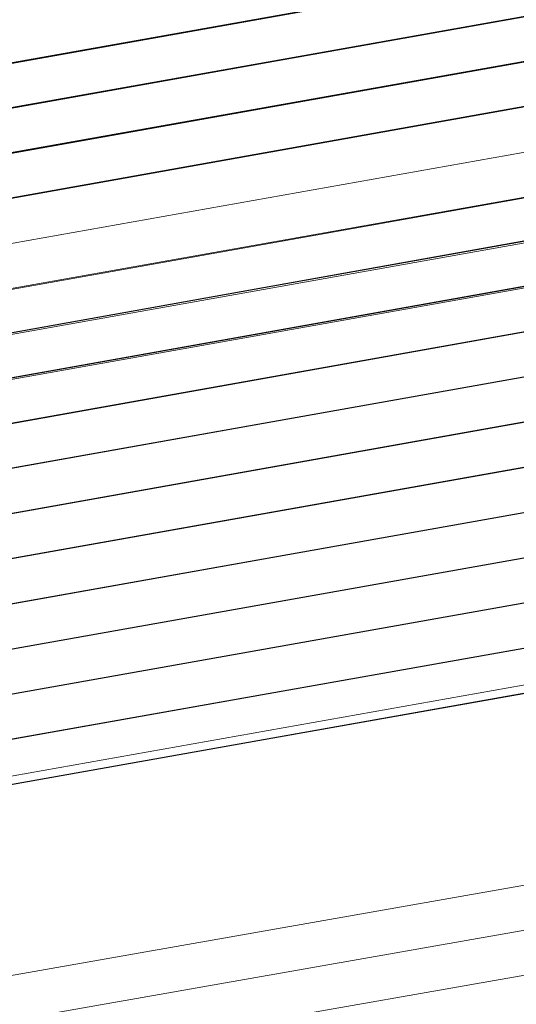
# Model space of a CAD drawing. Header units: metres. Extents: x -502 to 161, y -108 to 174.
# Tile 496 of 656: x -68.145 to -67.589, y -17.576 to -16.474. Entities that reach past the tile are written whole.
import ezdxf

# ---------------------------------------------------------------- set-up
doc = ezdxf.new("R2010")
doc.units = ezdxf.units.M
doc.header["$LTSCALE"] = 0.1
for name, color, linetype in [('BRI31-005.05-5p02-Koordinierung Lageplan 4. BA ZOB West 2022-06-15', 7, 'Continuous'), ('BRI31-005.06-5f07-Koordinierung Lageplan 4. BA ZOB Fernbusbahnh', 7, 'Continuous'), ('BRI32-005.02-5f05-Koordinierung Schemaplan 4 BA ZOB Teilbereich', 7, 'Continuous'), ('BRI32-005.03-5f06-Koordinierung Schemaplan 4 BA ZOB Teilbereich 2 Ost - Bahnhofsallee 2023-01-21', 7, 'Continuous')]:
    doc.layers.add(name, color=color, linetype=linetype)

msp = doc.modelspace()

# ---------------------------------------------------------------- linework, layer by layer
at = {"layer": 'BRI31-005.05-5p02-Koordinierung Lageplan 4. BA ZOB West 2022-06-15', "color": 190, "linetype": 'Continuous', "lineweight": 35, "true_color": 0x7f00ff, "transparency": 33554687, "flags": 128}
msp.add_lwpolyline([(-55.6927, -13.4124), (-59.4247, -14.0424), (-59.9157, -14.1304), (-61.3997, -14.3954), (-62.2547, -14.5474), (-62.6477, -14.6444), (-62.8637, -14.7754), (-63.5677, -15.2744), (-64.3977, -15.8474), (-64.8567, -15.9354), (-69.6957, -16.7974), (-75.4547, -17.7374), (-81.7247, -18.7024), (-88.8997, -20.0524), (-93.6747, -20.7824), (-98.9547, -21.6824)], dxfattribs=at)
at = {"layer": 'BRI31-005.05-5p02-Koordinierung Lageplan 4. BA ZOB West 2022-06-15', "color": 250, "linetype": 'Continuous', "lineweight": 25, "true_color": 0x333333, "transparency": 33554687, "flags": 128}
for points in [[(-55.6847, -13.4614), (-59.4167, -14.0914), (-59.9067, -14.1794), (-61.3907, -14.4444), (-62.2447, -14.5964), (-62.6287, -14.6914), (-62.8367, -14.8174), (-63.5387, -15.3154), (-64.3777, -15.8944), (-64.8477, -15.9844), (-69.6877, -16.8464), (-75.4457, -17.7864), (-81.7157, -18.7514), (-88.8917, -20.1014), (-93.6667, -20.8314), (-98.9447, -21.7314)], [(-55.6767, -13.5104), (-59.4087, -14.1404), (-59.8977, -14.2284), (-61.3817, -14.4934), (-62.2347, -14.6454), (-62.6097, -14.7384), (-62.8097, -14.8594), (-63.5097, -15.3564), (-64.3577, -15.9414), (-64.8387, -16.0334), (-69.6797, -16.8954), (-75.4367, -17.8354), (-81.7067, -18.8004), (-88.8837, -20.1504), (-93.6587, -20.8804), (-98.9347, -21.7804)], [(-179.1357, -29.7394), (-178.2047, -29.9074), (-176.5237, -30.3244), (-174.8367, -30.8434), (-162.8247, -32.5154), (-157.1227, -33.4214), (-150.6707, -32.1644), (-150.3757, -32.1054), (-126.7397, -27.5954), (-121.8107, -26.6854), (-104.5117, -23.3154), (-93.6067, -21.1744), (-88.8337, -20.4444), (-81.6527, -19.0944), (-75.3827, -18.1294), (-69.6317, -17.1894), (-64.2647, -16.2324), (-63.2977, -15.6984), (-62.6077, -15.0894), (-62.1947, -14.8414), (-59.6597, -14.3864), (-59.3767, -14.3364), (-55.6447, -13.7064)], [(-55.6367, -13.7554), (-59.3687, -14.3854), (-59.6507, -14.4354), (-62.1767, -14.8894), (-62.5777, -15.1304), (-63.2687, -15.7394), (-64.2477, -16.2804), (-69.6237, -17.2384), (-75.3737, -18.1784), (-81.6437, -19.1434), (-88.8257, -20.4934), (-93.5977, -21.2234), (-104.5017, -23.3644), (-121.8007, -26.7344), (-126.7307, -27.6444), (-150.3667, -32.1544), (-150.6607, -32.2134), (-157.1217, -33.4724), (-162.8317, -32.5644), (-174.8437, -30.8934), (-176.5357, -30.3734), (-178.2147, -29.9564), (-179.1357, -29.7904)], [(-55.6287, -13.8044), (-59.3607, -14.4344), (-59.6427, -14.4844), (-62.1587, -14.9374), (-62.5477, -15.1714), (-63.2397, -15.7804), (-64.2307, -16.3284), (-69.6157, -17.2874), (-75.3647, -18.2274), (-81.6347, -19.1924), (-88.8177, -20.5424), (-93.5887, -21.2724), (-104.4917, -23.4134), (-121.7907, -26.7834), (-126.7217, -27.6934), (-150.3577, -32.2034), (-150.6507, -32.2624), (-157.1207, -33.5234), (-162.8387, -32.6134), (-174.8507, -30.9434), (-176.5477, -30.4224), (-178.2247, -30.0054), (-179.1357, -29.8414)], [(-55.6207, -13.8534), (-59.3527, -14.4834), (-59.6277, -14.5324), (-62.1407, -14.9854), (-62.5177, -15.2124), (-63.2107, -15.8214), (-64.2137, -16.3764), (-69.6077, -17.3364), (-75.3557, -18.2764), (-81.6257, -19.2414), (-88.8097, -20.5914), (-93.5797, -21.3214), (-104.4817, -23.4624), (-121.7807, -26.8324), (-126.7127, -27.7424), (-150.3487, -32.2524), (-150.6407, -32.3114), (-157.1197, -33.5744), (-162.8457, -32.6624), (-174.8577, -30.9934), (-176.5597, -30.4714), (-178.2347, -30.0544), (-179.1357, -29.8924)], [(-55.6127, -13.9024), (-59.3447, -14.5324), (-59.6247, -14.5824), (-62.1227, -15.0334), (-62.4877, -15.2534), (-63.1817, -15.8624), (-64.1967, -16.4244), (-69.5997, -17.3854), (-75.3467, -18.3254), (-81.6167, -19.2904), (-88.8017, -20.6404), (-93.5707, -21.3704), (-104.4717, -23.5114), (-121.7707, -26.8814), (-126.7037, -27.7914), (-150.3397, -32.3014), (-150.6307, -32.3604), (-157.1187, -33.6254), (-162.8527, -32.7114), (-174.8647, -31.0434), (-176.5717, -30.5204), (-178.2447, -30.1034), (-179.1357, -29.9434)], [(-55.6047, -13.9514), (-59.3367, -14.5814), (-62.1047, -15.0814), (-62.4577, -15.2944), (-63.1527, -15.9034), (-64.1797, -16.4724), (-69.5917, -17.4344), (-75.3377, -18.3744), (-81.6077, -19.3394), (-88.7937, -20.6894), (-93.5617, -21.4194), (-104.4617, -23.5604), (-121.7607, -26.9304), (-126.6947, -27.8404), (-150.3307, -32.3504), (-150.6207, -32.4094), (-157.1177, -33.6764), (-162.8597, -32.7604), (-174.8717, -31.0934), (-176.5837, -30.5694), (-178.2547, -30.1524), (-179.1357, -29.9944)], [(-56.5667, -14.3244), (-56.9487, -14.6244), (-57.8377, -15.3484), (-58.3257, -15.4954), (-59.9937, -15.7044), (-61.6697, -15.9144), (-63.7887, -16.4534), (-69.5837, -17.4834), (-75.3287, -18.4234), (-81.5687, -19.5644), (-84.6457, -20.1594), (-93.6297, -21.6994), (-104.3877, -23.8594), (-121.7187, -27.1554), (-122.6217, -27.3224), (-126.1537, -27.9814), (-137.6357, -30.1594), (-150.2927, -32.5534), (-151.8867, -32.8594), (-157.0417, -33.8394), (-163.2567, -32.9244), (-174.3647, -31.3244), (-178.3997, -30.6854)], [(-56.5467, -14.3734), (-56.9177, -14.6634), (-57.8137, -15.3934), (-58.3107, -15.5434), (-58.9957, -15.6304), (-59.9877, -15.7544), (-61.6607, -15.9634), (-63.7777, -16.5024), (-69.5757, -17.5324), (-75.3197, -18.4724), (-81.5597, -19.6134), (-84.6367, -20.2084), (-93.6207, -21.7484), (-104.3777, -23.9084), (-121.7097, -27.2044), (-122.6127, -27.3714), (-126.1447, -28.0304), (-137.6267, -30.2084), (-150.2837, -32.6024), (-151.8777, -32.9084), (-157.0407, -33.8904), (-163.2637, -32.9734), (-174.3717, -31.3734), (-178.4067, -30.7344)], [(-56.5277, -14.4214), (-56.8867, -14.7024), (-57.7897, -15.4384), (-58.2967, -15.5914), (-58.9897, -15.6804), (-59.9817, -15.8044), (-61.6517, -16.0124), (-63.7667, -16.5514), (-69.5677, -17.5814), (-75.3107, -18.5214), (-81.5507, -19.6624), (-84.6277, -20.2574), (-93.6117, -21.7974), (-104.3677, -23.9574), (-121.7007, -27.2534), (-122.6037, -27.4204), (-126.1357, -28.0794), (-137.6177, -30.2574), (-150.2747, -32.6514), (-151.8687, -32.9574), (-154.1107, -33.3844)], [(-62.5057, -14.9114), (-62.7017, -15.0274), (-63.4007, -15.5204), (-64.2987, -16.1364), (-69.6477, -17.0914), (-75.4007, -18.0314), (-81.6707, -18.9964), (-88.8497, -20.3464), (-93.6247, -21.0764), (-104.5317, -23.2174), (-121.8307, -26.5874), (-126.7577, -27.4974), (-150.3937, -32.0074), (-150.6907, -32.0664), (-157.1247, -33.3194), (-162.8107, -32.4174), (-174.8227, -30.7434), (-176.4997, -30.2264), (-178.1847, -29.8094), (-179.1357, -29.6374)], [(-62.4797, -14.9544), (-62.6747, -15.0694), (-63.3727, -15.5614), (-64.2817, -16.1844), (-69.6397, -17.1404), (-75.3917, -18.0804), (-81.6617, -19.0454), (-88.8417, -20.3954), (-93.6157, -21.1254), (-104.5217, -23.2664), (-121.8207, -26.6364), (-126.7487, -27.5464), (-150.3847, -32.0564), (-150.6807, -32.1154), (-157.1237, -33.3704), (-162.8177, -32.4664), (-174.8297, -30.7934), (-176.5117, -30.2754), (-178.1947, -29.8584), (-179.1357, -29.6884)]]:
    msp.add_lwpolyline(points, dxfattribs=at)
at = {"layer": 'BRI31-005.05-5p02-Koordinierung Lageplan 4. BA ZOB West 2022-06-15', "color": 116, "linetype": 'Continuous', "lineweight": 13, "true_color": 0x007f3f, "transparency": 33554687, "flags": 128}
for points in [[(-98.8977, -21.7234), (-93.6667, -20.8304), (-88.8927, -20.1004), (-81.7147, -18.7504), (-75.4437, -17.7854), (-69.6887, -16.8454), (-64.8477, -15.9844), (-64.3767, -15.8944), (-63.5377, -15.3154), (-62.8377, -14.8174), (-62.6297, -14.6924), (-62.2457, -14.5964), (-61.3907, -14.4444), (-59.9067, -14.1794), (-59.4177, -14.0904), (-55.6847, -13.4604)], [(-98.9347, -21.7804), (-93.6587, -20.8794), (-88.8847, -20.1494), (-81.7057, -18.7994), (-75.4347, -17.8344), (-69.6807, -16.8944), (-64.8387, -16.0334), (-64.3567, -15.9414), (-63.5087, -15.3564), (-62.8107, -14.8594), (-62.6107, -14.7394), (-62.2357, -14.6454), (-61.3817, -14.4934), (-59.8977, -14.2284), (-59.4097, -14.1394), (-55.6767, -13.5094)], [(-55.6527, -13.6584), (-59.3837, -14.2884), (-59.8707, -14.3754), (-61.3547, -14.6404), (-62.2037, -14.7924), (-62.5517, -14.8784), (-62.7277, -14.9854), (-63.4237, -15.4794), (-64.2987, -16.0824), (-64.8117, -16.1804), (-69.6547, -17.0434), (-75.4117, -17.9834), (-81.6807, -18.9484), (-88.8587, -20.2984), (-93.6347, -21.0284), (-98.8577, -21.9194)], [(-55.6447, -13.7074), (-59.3757, -14.3374), (-59.8617, -14.4244), (-61.3457, -14.6894), (-62.1937, -14.8414), (-62.5327, -14.9254), (-62.7007, -15.0274), (-63.3947, -15.5204), (-64.2787, -16.1294), (-64.8027, -16.2294), (-69.6467, -17.0924), (-75.4027, -18.0324), (-81.6717, -18.9974), (-88.8507, -20.3474), (-93.6267, -21.0774), (-98.8947, -21.9764)]]:
    msp.add_lwpolyline(points, dxfattribs=at)
at = {"layer": 'BRI31-005.05-5p02-Koordinierung Lageplan 4. BA ZOB West 2022-06-15', "color": 251, "linetype": 'Continuous', "lineweight": 13, "true_color": 0x5b5b5b, "transparency": 33554687, "flags": 128}
for points in [[(-55.6687, -13.5594), (-59.4007, -14.1894), (-59.8887, -14.2774), (-61.3727, -14.5424), (-62.2247, -14.6944), (-62.5907, -14.7854), (-62.7827, -14.9014), (-63.4807, -15.3974), (-64.3377, -15.9884), (-64.8297, -16.0824), (-69.6717, -16.9444), (-75.4277, -17.8844), (-81.6977, -18.8494), (-88.8757, -20.1994), (-93.6507, -20.9294), (-98.8777, -21.8214)], [(-55.6607, -13.6084), (-59.3927, -14.2384), (-59.8797, -14.3264), (-61.3637, -14.5914), (-62.2147, -14.7434), (-62.5717, -14.8324), (-62.7557, -14.9434), (-63.4517, -15.4384), (-64.3177, -16.0354), (-64.8207, -16.1314), (-69.6637, -16.9934), (-75.4187, -17.9334), (-81.6887, -18.8984), (-88.8677, -20.2484), (-93.6427, -20.9784), (-98.9147, -21.8784)]]:
    msp.add_lwpolyline(points, dxfattribs=at)
at = {"layer": 'BRI31-005.05-5p02-Koordinierung Lageplan 4. BA ZOB West 2022-06-15', "color": 35, "linetype": 'Continuous', "lineweight": 13, "true_color": 0x99724c, "transparency": 33554687, "flags": 128}
msp.add_lwpolyline([(-56.5317, -14.4104), (-56.8937, -14.6954), (-57.7937, -15.4294), (-58.2987, -15.5824), (-58.9897, -15.6704), (-59.9837, -15.7944), (-61.6527, -16.0034), (-63.7687, -16.5424), (-69.5707, -17.5724), (-75.3137, -18.5124), (-81.5517, -19.6534), (-84.6287, -20.2484), (-93.6127, -21.7884), (-104.3697, -23.9484)], dxfattribs=at)
at = {"layer": 'BRI31-005.05-5p02-Koordinierung Lageplan 4. BA ZOB West 2022-06-15', "color": 7, "linetype": 'Continuous', "lineweight": 13, "transparency": 33554687, "flags": 128}
for points in [[(-61.4667, -16.5364), (-61.8967, -16.5874), (-64.8047, -17.0724), (-67.0677, -17.3534), (-81.2107, -19.8354), (-82.4137, -20.0454), (-83.9977, -20.3754), (-88.8717, -21.3944), (-93.5607, -22.0544), (-96.7847, -22.7254), (-98.7487, -23.1054), (-104.2927, -24.2564), (-104.8637, -24.3634), (-122.5617, -27.6464), (-126.0927, -28.3114), (-137.5747, -30.4814), (-151.2867, -33.0514), (-152.1117, -33.2054), (-156.9627, -34.1054), (-163.4867, -33.2114), (-174.4007, -31.5814), (-178.4277, -30.8814)], [(-61.4607, -16.5864), (-61.8897, -16.6374), (-64.7977, -17.1214), (-67.0607, -17.4024), (-81.2017, -19.8844), (-82.4047, -20.0944), (-83.9877, -20.4244), (-88.8627, -21.4434), (-93.5517, -22.1034), (-96.7747, -22.7744), (-98.7387, -23.1544), (-104.2827, -24.3054), (-104.8547, -24.4124), (-122.5527, -27.6954), (-126.0837, -28.3604), (-137.5657, -30.5304), (-151.2777, -33.1004), (-152.1027, -33.2544), (-156.9617, -34.1564), (-163.4937, -33.2604), (-174.4077, -31.6304), (-178.4347, -30.9304)], [(-178.4417, -30.9794), (-174.4147, -31.6794), (-163.5007, -33.3094), (-156.9607, -34.2074), (-152.0937, -33.3034), (-151.2687, -33.1494), (-137.5567, -30.5794), (-126.0747, -28.4094), (-122.5437, -27.7444), (-104.8457, -24.4614), (-104.2727, -24.3544), (-98.7287, -23.2034), (-96.7647, -22.8234), (-93.5427, -22.1524), (-88.8537, -21.4924), (-83.9777, -20.4734), (-82.3957, -20.1434), (-81.1927, -19.9334), (-67.0537, -17.4514), (-64.7907, -17.1704), (-61.8827, -16.6874), (-61.4547, -16.6364)]]:
    msp.add_lwpolyline(points, dxfattribs=at)
at = {"layer": 'BRI31-005.06-5f07-Koordinierung Lageplan 4. BA ZOB Fernbusbahnh', "color": 190, "linetype": 'Continuous', "lineweight": 30, "true_color": 0x7f00ff, "transparency": 33554687, "flags": 128}
msp.add_lwpolyline([(-55.6927, -13.4124), (-59.4247, -14.0424), (-59.9157, -14.1304), (-61.3997, -14.3954), (-62.2547, -14.5474), (-62.6477, -14.6444), (-62.8637, -14.7754), (-63.5677, -15.2744), (-64.3977, -15.8474), (-64.8567, -15.9354), (-69.6957, -16.7974), (-75.4547, -17.7374), (-81.7247, -18.7024), (-88.8997, -20.0524), (-93.6747, -20.7824), (-98.9547, -21.6824)], dxfattribs=at)
at = {"layer": 'BRI31-005.06-5f07-Koordinierung Lageplan 4. BA ZOB Fernbusbahnh', "color": 250, "linetype": 'Continuous', "lineweight": 20, "true_color": 0x333333, "transparency": 33554687, "flags": 128}
for points in [[(-55.6847, -13.4614), (-59.4167, -14.0914), (-59.9067, -14.1794), (-61.3907, -14.4444), (-62.2447, -14.5964), (-62.6287, -14.6914), (-62.8367, -14.8174), (-63.5387, -15.3154), (-64.3777, -15.8944), (-64.8477, -15.9844), (-69.6877, -16.8464), (-75.4457, -17.7864), (-81.7157, -18.7514), (-88.8917, -20.1014), (-93.6667, -20.8314), (-98.9447, -21.7314)], [(-55.6767, -13.5104), (-59.4087, -14.1404), (-59.8977, -14.2284), (-61.3817, -14.4934), (-62.2347, -14.6454), (-62.6097, -14.7384), (-62.8097, -14.8594), (-63.5097, -15.3564), (-64.3577, -15.9414), (-64.8387, -16.0334), (-69.6797, -16.8954), (-75.4367, -17.8354), (-81.7067, -18.8004), (-88.8837, -20.1504), (-93.6587, -20.8804), (-98.9347, -21.7804)], [(-179.1357, -29.7394), (-178.2047, -29.9074), (-176.5237, -30.3244), (-174.8367, -30.8434), (-162.8247, -32.5154), (-157.1227, -33.4214), (-150.6707, -32.1644), (-150.3757, -32.1054), (-126.7397, -27.5954), (-121.8107, -26.6854), (-104.5117, -23.3154), (-93.6067, -21.1744), (-88.8337, -20.4444), (-81.6527, -19.0944), (-75.3827, -18.1294), (-69.6317, -17.1894), (-64.2647, -16.2324), (-63.2977, -15.6984), (-62.6077, -15.0894), (-62.1947, -14.8414), (-59.6597, -14.3864), (-59.3767, -14.3364), (-55.6447, -13.7064)], [(-55.6367, -13.7554), (-59.3687, -14.3854), (-59.6507, -14.4354), (-62.1767, -14.8894), (-62.5777, -15.1304), (-63.2687, -15.7394), (-64.2477, -16.2804), (-69.6237, -17.2384), (-75.3737, -18.1784), (-81.6437, -19.1434), (-88.8257, -20.4934), (-93.5977, -21.2234), (-104.5017, -23.3644), (-121.8007, -26.7344), (-126.7307, -27.6444), (-150.3667, -32.1544), (-150.6607, -32.2134), (-157.1217, -33.4724), (-162.8317, -32.5644), (-174.8437, -30.8934), (-176.5357, -30.3734), (-178.2147, -29.9564), (-179.1357, -29.7904)], [(-55.6287, -13.8044), (-59.3607, -14.4344), (-59.6427, -14.4844), (-62.1587, -14.9374), (-62.5477, -15.1714), (-63.2397, -15.7804), (-64.2307, -16.3284), (-69.6157, -17.2874), (-75.3647, -18.2274), (-81.6347, -19.1924), (-88.8177, -20.5424), (-93.5887, -21.2724), (-104.4917, -23.4134), (-121.7907, -26.7834), (-126.7217, -27.6934), (-150.3577, -32.2034), (-150.6507, -32.2624), (-157.1207, -33.5234), (-162.8387, -32.6134), (-174.8507, -30.9434), (-176.5477, -30.4224), (-178.2247, -30.0054), (-179.1357, -29.8414)], [(-55.6207, -13.8534), (-59.3527, -14.4834), (-59.6277, -14.5324), (-62.1407, -14.9854), (-62.5177, -15.2124), (-63.2107, -15.8214), (-64.2137, -16.3764), (-69.6077, -17.3364), (-75.3557, -18.2764), (-81.6257, -19.2414), (-88.8097, -20.5914), (-93.5797, -21.3214), (-104.4817, -23.4624), (-121.7807, -26.8324), (-126.7127, -27.7424), (-150.3487, -32.2524), (-150.6407, -32.3114), (-157.1197, -33.5744), (-162.8457, -32.6624), (-174.8577, -30.9934), (-176.5597, -30.4714), (-178.2347, -30.0544), (-179.1357, -29.8924)], [(-55.6127, -13.9024), (-59.3447, -14.5324), (-59.6247, -14.5824), (-62.1227, -15.0334), (-62.4877, -15.2534), (-63.1817, -15.8624), (-64.1967, -16.4244), (-69.5997, -17.3854), (-75.3467, -18.3254), (-81.6167, -19.2904), (-88.8017, -20.6404), (-93.5707, -21.3704), (-104.4717, -23.5114), (-121.7707, -26.8814), (-126.7037, -27.7914), (-150.3397, -32.3014), (-150.6307, -32.3604), (-157.1187, -33.6254), (-162.8527, -32.7114), (-174.8647, -31.0434), (-176.5717, -30.5204), (-178.2447, -30.1034), (-179.1357, -29.9434)], [(-55.6047, -13.9514), (-59.3367, -14.5814), (-62.1047, -15.0814), (-62.4577, -15.2944), (-63.1527, -15.9034), (-64.1797, -16.4724), (-69.5917, -17.4344), (-75.3377, -18.3744), (-81.6077, -19.3394), (-88.7937, -20.6894), (-93.5617, -21.4194), (-104.4617, -23.5604), (-121.7607, -26.9304), (-126.6947, -27.8404), (-150.3307, -32.3504), (-150.6207, -32.4094), (-157.1177, -33.6764), (-162.8597, -32.7604), (-174.8717, -31.0934), (-176.5837, -30.5694), (-178.2547, -30.1524), (-179.1357, -29.9944)], [(-56.5667, -14.3244), (-56.9487, -14.6244), (-57.8377, -15.3484), (-58.3257, -15.4954), (-59.9937, -15.7044), (-61.6697, -15.9144), (-63.7887, -16.4534), (-69.5837, -17.4834), (-75.3287, -18.4234), (-81.5687, -19.5644), (-84.6457, -20.1594), (-93.6297, -21.6994), (-104.3877, -23.8594), (-121.7187, -27.1554), (-122.6217, -27.3224), (-126.1537, -27.9814), (-137.6357, -30.1594), (-150.2927, -32.5534), (-151.8867, -32.8594), (-157.0417, -33.8394), (-163.2567, -32.9244), (-174.3647, -31.3244), (-178.3997, -30.6854)], [(-56.5467, -14.3734), (-56.9177, -14.6634), (-57.8137, -15.3934), (-58.3107, -15.5434), (-58.9957, -15.6304), (-59.9877, -15.7544), (-61.6607, -15.9634), (-63.7777, -16.5024), (-69.5757, -17.5324), (-75.3197, -18.4724), (-81.5597, -19.6134), (-84.6367, -20.2084), (-93.6207, -21.7484), (-104.3777, -23.9084), (-121.7097, -27.2044), (-122.6127, -27.3714), (-126.1447, -28.0304), (-137.6267, -30.2084), (-150.2837, -32.6024), (-151.8777, -32.9084), (-157.0407, -33.8904), (-163.2637, -32.9734), (-174.3717, -31.3734), (-178.4067, -30.7344)], [(-62.5057, -14.9114), (-62.7017, -15.0274), (-63.4007, -15.5204), (-64.2987, -16.1364), (-69.6477, -17.0914), (-75.4007, -18.0314), (-81.6707, -18.9964), (-88.8497, -20.3464), (-93.6247, -21.0764), (-104.5317, -23.2174), (-121.8307, -26.5874), (-126.7577, -27.4974), (-150.3937, -32.0074), (-150.6907, -32.0664), (-157.1247, -33.3194), (-162.8107, -32.4174), (-174.8227, -30.7434), (-176.4997, -30.2264), (-178.1847, -29.8094), (-179.1357, -29.6374)], [(-62.4797, -14.9544), (-62.6747, -15.0694), (-63.3727, -15.5614), (-64.2817, -16.1844), (-69.6397, -17.1404), (-75.3917, -18.0804), (-81.6617, -19.0454), (-88.8417, -20.3954), (-93.6157, -21.1254), (-104.5217, -23.2664), (-121.8207, -26.6364), (-126.7487, -27.5464), (-150.3847, -32.0564), (-150.6807, -32.1154), (-157.1237, -33.3704), (-162.8177, -32.4664), (-174.8297, -30.7934), (-176.5117, -30.2754), (-178.1947, -29.8584), (-179.1357, -29.6884)]]:
    msp.add_lwpolyline(points, dxfattribs=at)
at = {"layer": 'BRI31-005.06-5f07-Koordinierung Lageplan 4. BA ZOB Fernbusbahnh', "color": 7, "linetype": 'Continuous', "lineweight": 9, "transparency": 33554687, "flags": 128}
for points in [[(-61.4667, -16.5364), (-61.8967, -16.5874), (-64.8047, -17.0724), (-67.0677, -17.3534), (-81.2107, -19.8354), (-82.4137, -20.0454), (-83.9977, -20.3754), (-88.8717, -21.3944), (-93.5607, -22.0544), (-96.7847, -22.7254), (-98.7487, -23.1054), (-104.2927, -24.2564), (-104.8637, -24.3634), (-122.5617, -27.6464), (-126.0927, -28.3114), (-137.5747, -30.4814), (-151.2867, -33.0514), (-152.1117, -33.2054), (-156.9627, -34.1054), (-163.4867, -33.2114), (-174.4007, -31.5814), (-178.4277, -30.8814)], [(-61.4607, -16.5864), (-61.8897, -16.6374), (-64.7977, -17.1214), (-67.0607, -17.4024), (-81.2017, -19.8844), (-82.4047, -20.0944), (-83.9877, -20.4244), (-88.8627, -21.4434), (-93.5517, -22.1034), (-96.7747, -22.7744), (-98.7387, -23.1544), (-104.2827, -24.3054), (-104.8547, -24.4124), (-122.5527, -27.6954), (-126.0837, -28.3604), (-137.5657, -30.5304), (-151.2777, -33.1004), (-152.1027, -33.2544), (-156.9617, -34.1564), (-163.4937, -33.2604), (-174.4077, -31.6304), (-178.4347, -30.9304)], [(-178.4417, -30.9794), (-174.4147, -31.6794), (-163.5007, -33.3094), (-156.9607, -34.2074), (-152.0937, -33.3034), (-151.2687, -33.1494), (-137.5567, -30.5794), (-126.0747, -28.4094), (-122.5437, -27.7444), (-104.8457, -24.4614), (-104.2727, -24.3544), (-98.7287, -23.2034), (-96.7647, -22.8234), (-93.5427, -22.1524), (-88.8537, -21.4924), (-83.9777, -20.4734), (-82.3957, -20.1434), (-81.1927, -19.9334), (-67.0537, -17.4514), (-64.7907, -17.1704), (-61.8827, -16.6874), (-61.4547, -16.6364)]]:
    msp.add_lwpolyline(points, dxfattribs=at)
at = {"layer": 'BRI32-005.02-5f05-Koordinierung Schemaplan 4 BA ZOB Teilbereich', "color": 190, "linetype": 'Continuous', "lineweight": 35, "true_color": 0x7f00ff, "transparency": 33554687, "flags": 128}
msp.add_lwpolyline([(-55.6927, -13.4124), (-59.4247, -14.0424), (-59.9157, -14.1304), (-61.3997, -14.3954), (-62.2547, -14.5474), (-62.6477, -14.6444), (-62.8637, -14.7754), (-63.5677, -15.2744), (-64.3977, -15.8474), (-64.8567, -15.9354), (-69.6957, -16.7974), (-75.4547, -17.7374), (-81.7247, -18.7024), (-88.8997, -20.0524), (-93.6747, -20.7824), (-98.9547, -21.6824)], dxfattribs=at)
at = {"layer": 'BRI32-005.02-5f05-Koordinierung Schemaplan 4 BA ZOB Teilbereich', "color": 250, "linetype": 'Continuous', "lineweight": 25, "true_color": 0x333333, "transparency": 33554687, "flags": 128}
for points in [[(-55.6847, -13.4614), (-59.4167, -14.0914), (-59.9067, -14.1794), (-61.3907, -14.4444), (-62.2447, -14.5964), (-62.6287, -14.6914), (-62.8367, -14.8174), (-63.5387, -15.3154), (-64.3777, -15.8944), (-64.8477, -15.9844), (-69.6877, -16.8464), (-75.4457, -17.7864), (-81.7157, -18.7514), (-88.8917, -20.1014), (-93.6667, -20.8314), (-98.9447, -21.7314)], [(-55.6767, -13.5104), (-59.4087, -14.1404), (-59.8977, -14.2284), (-61.3817, -14.4934), (-62.2347, -14.6454), (-62.6097, -14.7384), (-62.8097, -14.8594), (-63.5097, -15.3564), (-64.3577, -15.9414), (-64.8387, -16.0334), (-69.6797, -16.8954), (-75.4367, -17.8354), (-81.7067, -18.8004), (-88.8837, -20.1504), (-93.6587, -20.8804), (-98.9347, -21.7804)], [(-179.1357, -29.7394), (-178.2047, -29.9074), (-176.5237, -30.3244), (-174.8367, -30.8434), (-162.8247, -32.5154), (-157.1227, -33.4214), (-150.6707, -32.1644), (-150.3757, -32.1054), (-126.7397, -27.5954), (-121.8107, -26.6854), (-104.5117, -23.3154), (-93.6067, -21.1744), (-88.8337, -20.4444), (-81.6527, -19.0944), (-75.3827, -18.1294), (-69.6317, -17.1894), (-64.2647, -16.2324), (-63.2977, -15.6984), (-62.6077, -15.0894), (-62.1947, -14.8414), (-59.6597, -14.3864), (-59.3767, -14.3364), (-55.6447, -13.7064)], [(-55.6367, -13.7554), (-59.3687, -14.3854), (-59.6507, -14.4354), (-62.1767, -14.8894), (-62.5777, -15.1304), (-63.2687, -15.7394), (-64.2477, -16.2804), (-69.6237, -17.2384), (-75.3737, -18.1784), (-81.6437, -19.1434), (-88.8257, -20.4934), (-93.5977, -21.2234), (-104.5017, -23.3644), (-121.8007, -26.7344), (-126.7307, -27.6444), (-150.3667, -32.1544), (-150.6607, -32.2134), (-157.1217, -33.4724), (-162.8317, -32.5644), (-174.8437, -30.8934), (-176.5357, -30.3734), (-178.2147, -29.9564), (-179.1357, -29.7904)], [(-55.6287, -13.8044), (-59.3607, -14.4344), (-59.6427, -14.4844), (-62.1587, -14.9374), (-62.5477, -15.1714), (-63.2397, -15.7804), (-64.2307, -16.3284), (-69.6157, -17.2874), (-75.3647, -18.2274), (-81.6347, -19.1924), (-88.8177, -20.5424), (-93.5887, -21.2724), (-104.4917, -23.4134), (-121.7907, -26.7834), (-126.7217, -27.6934), (-150.3577, -32.2034), (-150.6507, -32.2624), (-157.1207, -33.5234), (-162.8387, -32.6134), (-174.8507, -30.9434), (-176.5477, -30.4224), (-178.2247, -30.0054), (-179.1357, -29.8414)], [(-55.6207, -13.8534), (-59.3527, -14.4834), (-59.6277, -14.5324), (-62.1407, -14.9854), (-62.5177, -15.2124), (-63.2107, -15.8214), (-64.2137, -16.3764), (-69.6077, -17.3364), (-75.3557, -18.2764), (-81.6257, -19.2414), (-88.8097, -20.5914), (-93.5797, -21.3214), (-104.4817, -23.4624), (-121.7807, -26.8324), (-126.7127, -27.7424), (-150.3487, -32.2524), (-150.6407, -32.3114), (-157.1197, -33.5744), (-162.8457, -32.6624), (-174.8577, -30.9934), (-176.5597, -30.4714), (-178.2347, -30.0544), (-179.1357, -29.8924)], [(-55.6127, -13.9024), (-59.3447, -14.5324), (-59.6247, -14.5824), (-62.1227, -15.0334), (-62.4877, -15.2534), (-63.1817, -15.8624), (-64.1967, -16.4244), (-69.5997, -17.3854), (-75.3467, -18.3254), (-81.6167, -19.2904), (-88.8017, -20.6404), (-93.5707, -21.3704), (-104.4717, -23.5114), (-121.7707, -26.8814), (-126.7037, -27.7914), (-150.3397, -32.3014), (-150.6307, -32.3604), (-157.1187, -33.6254), (-162.8527, -32.7114), (-174.8647, -31.0434), (-176.5717, -30.5204), (-178.2447, -30.1034), (-179.1357, -29.9434)], [(-55.6047, -13.9514), (-59.3367, -14.5814), (-62.1047, -15.0814), (-62.4577, -15.2944), (-63.1527, -15.9034), (-64.1797, -16.4724), (-69.5917, -17.4344), (-75.3377, -18.3744), (-81.6077, -19.3394), (-88.7937, -20.6894), (-93.5617, -21.4194), (-104.4617, -23.5604), (-121.7607, -26.9304), (-126.6947, -27.8404), (-150.3307, -32.3504), (-150.6207, -32.4094), (-157.1177, -33.6764), (-162.8597, -32.7604), (-174.8717, -31.0934), (-176.5837, -30.5694), (-178.2547, -30.1524), (-179.1357, -29.9944)], [(-56.5667, -14.3244), (-56.9487, -14.6244), (-57.8377, -15.3484), (-58.3257, -15.4954), (-59.9937, -15.7044), (-61.6697, -15.9144), (-63.7887, -16.4534), (-69.5837, -17.4834), (-75.3287, -18.4234), (-81.5687, -19.5644), (-84.6457, -20.1594), (-93.6297, -21.6994), (-104.3877, -23.8594), (-121.7187, -27.1554), (-122.6217, -27.3224), (-126.1537, -27.9814), (-137.6357, -30.1594), (-150.2927, -32.5534), (-151.8867, -32.8594), (-157.0417, -33.8394), (-163.2567, -32.9244), (-174.3647, -31.3244), (-178.3997, -30.6854)], [(-56.5467, -14.3734), (-56.9177, -14.6634), (-57.8137, -15.3934), (-58.3107, -15.5434), (-58.9957, -15.6304), (-59.9877, -15.7544), (-61.6607, -15.9634), (-63.7777, -16.5024), (-69.5757, -17.5324), (-75.3197, -18.4724), (-81.5597, -19.6134), (-84.6367, -20.2084), (-93.6207, -21.7484), (-104.3777, -23.9084), (-121.7097, -27.2044), (-122.6127, -27.3714), (-126.1447, -28.0304), (-137.6267, -30.2084), (-150.2837, -32.6024), (-151.8777, -32.9084), (-157.0407, -33.8904), (-163.2637, -32.9734), (-174.3717, -31.3734), (-178.4067, -30.7344)], [(-56.5277, -14.4214), (-56.8867, -14.7024), (-57.7897, -15.4384), (-58.2967, -15.5914), (-58.9897, -15.6804), (-59.9817, -15.8044), (-61.6517, -16.0124), (-63.7667, -16.5514), (-69.5677, -17.5814), (-75.3107, -18.5214), (-81.5507, -19.6624), (-84.6277, -20.2574), (-93.6117, -21.7974), (-104.3677, -23.9574), (-121.7007, -27.2534), (-122.6037, -27.4204), (-126.1357, -28.0794), (-137.6177, -30.2574), (-150.2747, -32.6514), (-151.8687, -32.9574), (-154.1107, -33.3844)]]:
    msp.add_lwpolyline(points, dxfattribs=at)
at = {"layer": 'BRI32-005.02-5f05-Koordinierung Schemaplan 4 BA ZOB Teilbereich', "color": 116, "linetype": 'Continuous', "lineweight": 13, "true_color": 0x007f3f, "transparency": 33554687, "flags": 128}
for points in [[(-98.8977, -21.7234), (-93.6667, -20.8304), (-88.8927, -20.1004), (-81.7147, -18.7504), (-75.4437, -17.7854), (-69.6887, -16.8454), (-64.8477, -15.9844), (-64.3767, -15.8944), (-63.5377, -15.3154), (-62.8377, -14.8174), (-62.6297, -14.6924), (-62.2457, -14.5964), (-61.3907, -14.4444), (-59.9067, -14.1794), (-59.4177, -14.0904), (-55.6847, -13.4604)], [(-98.9347, -21.7804), (-93.6587, -20.8794), (-88.8847, -20.1494), (-81.7057, -18.7994), (-75.4347, -17.8344), (-69.6807, -16.8944), (-64.8387, -16.0334), (-64.3567, -15.9414), (-63.5087, -15.3564), (-62.8107, -14.8594), (-62.6107, -14.7394), (-62.2357, -14.6454), (-61.3817, -14.4934), (-59.8977, -14.2284), (-59.4097, -14.1394), (-55.6767, -13.5094)], [(-97.8377, -17.4674), (-97.1877, -21.0354), (-96.9687, -21.3424), (-96.6307, -21.4384), (-93.6507, -20.9284), (-88.8767, -20.1984), (-81.6967, -18.8484), (-75.4257, -17.8834), (-69.6727, -16.9434), (-64.8297, -16.0824), (-64.3367, -15.9884), (-63.4797, -15.3974), (-62.7837, -14.9014), (-62.5917, -14.7864), (-62.2257, -14.6944), (-61.3727, -14.5424), (-59.8887, -14.2774), (-59.4017, -14.1884), (-55.6687, -13.5584)], [(-55.6527, -13.6584), (-59.3837, -14.2884), (-59.8707, -14.3754), (-61.3547, -14.6404), (-62.2037, -14.7924), (-62.5517, -14.8784), (-62.7277, -14.9854), (-63.4237, -15.4794), (-64.2987, -16.0824), (-64.8117, -16.1804), (-69.6547, -17.0434), (-75.4117, -17.9834), (-81.6807, -18.9484), (-88.8587, -20.2984), (-93.6347, -21.0284), (-98.8577, -21.9194)], [(-55.6447, -13.7074), (-59.3757, -14.3374), (-59.8617, -14.4244), (-61.3457, -14.6894), (-62.1937, -14.8414), (-62.5327, -14.9254), (-62.7007, -15.0274), (-63.3947, -15.5204), (-64.2787, -16.1294), (-64.8027, -16.2294), (-69.6467, -17.0924), (-75.4027, -18.0324), (-81.6717, -18.9974), (-88.8507, -20.3474), (-93.6267, -21.0774), (-98.8947, -21.9764)], [(-55.6367, -13.7564), (-59.3677, -14.3864), (-59.8527, -14.4734), (-61.3367, -14.7384), (-62.1837, -14.8904), (-62.5137, -14.9724), (-62.6737, -15.0694), (-63.3657, -15.5614), (-64.2587, -16.1764), (-64.7937, -16.2784), (-69.6387, -17.1414), (-75.3937, -18.0814), (-81.6627, -19.0464), (-88.8427, -20.3964), (-93.6187, -21.1264), (-96.6407, -21.6424), (-97.0907, -21.5164), (-97.3757, -21.1154), (-98.0337, -17.5034), (-97.8377, -17.4674)]]:
    msp.add_lwpolyline(points, dxfattribs=at)
at = {"layer": 'BRI32-005.02-5f05-Koordinierung Schemaplan 4 BA ZOB Teilbereich', "color": 251, "linetype": 'Continuous', "lineweight": 13, "true_color": 0x5b5b5b, "transparency": 33554687, "flags": 128}
for points in [[(-55.6687, -13.5594), (-59.4007, -14.1894), (-59.8887, -14.2774), (-61.3727, -14.5424), (-62.2247, -14.6944), (-62.5907, -14.7854), (-62.7827, -14.9014), (-63.4807, -15.3974), (-64.3377, -15.9884), (-64.8297, -16.0824), (-69.6717, -16.9444), (-75.4277, -17.8844), (-81.6977, -18.8494), (-88.8757, -20.1994), (-93.6507, -20.9294), (-98.8777, -21.8214)], [(-55.6607, -13.6084), (-59.3927, -14.2384), (-59.8797, -14.3264), (-61.3637, -14.5914), (-62.2147, -14.7434), (-62.5717, -14.8324), (-62.7557, -14.9434), (-63.4517, -15.4384), (-64.3177, -16.0354), (-64.8207, -16.1314), (-69.6637, -16.9934), (-75.4187, -17.9334), (-81.6887, -18.8984), (-88.8677, -20.2484), (-93.6427, -20.9784), (-98.9147, -21.8784)], [(-97.9357, -17.4854), (-97.2817, -21.0754), (-97.0297, -21.4294), (-96.6357, -21.5404), (-93.6347, -21.0274), (-88.8597, -20.2974), (-81.6797, -18.9474), (-75.4097, -17.9824), (-69.6557, -17.0424), (-64.8117, -16.1804), (-64.2977, -16.0824), (-63.4227, -15.4794), (-62.7287, -14.9854), (-62.5527, -14.8794), (-62.2047, -14.7924), (-61.3547, -14.6404), (-59.8707, -14.3754), (-59.3847, -14.2874), (-55.6527, -13.6574)]]:
    msp.add_lwpolyline(points, dxfattribs=at)
at = {"layer": 'BRI32-005.02-5f05-Koordinierung Schemaplan 4 BA ZOB Teilbereich', "color": 35, "linetype": 'Continuous', "lineweight": 13, "true_color": 0x99724c, "transparency": 33554687, "flags": 128}
msp.add_lwpolyline([(-56.5317, -14.4104), (-56.8937, -14.6954), (-57.7937, -15.4294), (-58.2987, -15.5824), (-58.9897, -15.6704), (-59.9837, -15.7944), (-61.6527, -16.0034), (-63.7687, -16.5424), (-69.5707, -17.5724), (-75.3137, -18.5124), (-81.5517, -19.6534), (-84.6287, -20.2484), (-93.6127, -21.7884), (-104.3697, -23.9484)], dxfattribs=at)
at = {"layer": 'BRI32-005.03-5f06-Koordinierung Schemaplan 4 BA ZOB Teilbereich 2 Ost - Bahnhofsallee 2023-01-21', "color": 190, "linetype": 'Continuous', "lineweight": 30, "true_color": 0x7f00ff, "transparency": 33554687, "flags": 128}
msp.add_lwpolyline([(-55.6927, -13.4124), (-59.4247, -14.0424), (-59.9157, -14.1304), (-61.3997, -14.3954), (-62.2547, -14.5474), (-62.6477, -14.6444), (-62.8637, -14.7754), (-63.5677, -15.2744), (-64.3977, -15.8474), (-64.8567, -15.9354), (-69.6957, -16.7974), (-75.4547, -17.7374), (-81.7247, -18.7024), (-88.8997, -20.0524), (-93.6747, -20.7824), (-98.9547, -21.6824)], dxfattribs=at)
at = {"layer": 'BRI32-005.03-5f06-Koordinierung Schemaplan 4 BA ZOB Teilbereich 2 Ost - Bahnhofsallee 2023-01-21', "color": 250, "linetype": 'Continuous', "lineweight": 20, "true_color": 0x333333, "transparency": 33554687, "flags": 128}
for points in [[(-55.6847, -13.4614), (-59.4167, -14.0914), (-59.9067, -14.1794), (-61.3907, -14.4444), (-62.2447, -14.5964), (-62.6287, -14.6914), (-62.8367, -14.8174), (-63.5387, -15.3154), (-64.3777, -15.8944), (-64.8477, -15.9844), (-69.6877, -16.8464), (-75.4457, -17.7864), (-81.7157, -18.7514), (-88.8917, -20.1014), (-93.6667, -20.8314), (-98.9447, -21.7314)], [(-55.6767, -13.5104), (-59.4087, -14.1404), (-59.8977, -14.2284), (-61.3817, -14.4934), (-62.2347, -14.6454), (-62.6097, -14.7384), (-62.8097, -14.8594), (-63.5097, -15.3564), (-64.3577, -15.9414), (-64.8387, -16.0334), (-69.6797, -16.8954), (-75.4367, -17.8354), (-81.7067, -18.8004), (-88.8837, -20.1504), (-93.6587, -20.8804), (-98.9347, -21.7804)], [(-179.1357, -29.7394), (-178.2047, -29.9074), (-176.5237, -30.3244), (-174.8367, -30.8434), (-162.8247, -32.5154), (-157.1227, -33.4214), (-150.6707, -32.1644), (-150.3757, -32.1054), (-126.7397, -27.5954), (-121.8107, -26.6854), (-104.5117, -23.3154), (-93.6067, -21.1744), (-88.8337, -20.4444), (-81.6527, -19.0944), (-75.3827, -18.1294), (-69.6317, -17.1894), (-64.2647, -16.2324), (-63.2977, -15.6984), (-62.6077, -15.0894), (-62.1947, -14.8414), (-59.6597, -14.3864), (-59.3767, -14.3364), (-55.6447, -13.7064)], [(-55.6367, -13.7554), (-59.3687, -14.3854), (-59.6507, -14.4354), (-62.1767, -14.8894), (-62.5777, -15.1304), (-63.2687, -15.7394), (-64.2477, -16.2804), (-69.6237, -17.2384), (-75.3737, -18.1784), (-81.6437, -19.1434), (-88.8257, -20.4934), (-93.5977, -21.2234), (-104.5017, -23.3644), (-121.8007, -26.7344), (-126.7307, -27.6444), (-150.3667, -32.1544), (-150.6607, -32.2134), (-157.1217, -33.4724), (-162.8317, -32.5644), (-174.8437, -30.8934), (-176.5357, -30.3734), (-178.2147, -29.9564), (-179.1357, -29.7904)], [(-55.6287, -13.8044), (-59.3607, -14.4344), (-59.6427, -14.4844), (-62.1587, -14.9374), (-62.5477, -15.1714), (-63.2397, -15.7804), (-64.2307, -16.3284), (-69.6157, -17.2874), (-75.3647, -18.2274), (-81.6347, -19.1924), (-88.8177, -20.5424), (-93.5887, -21.2724), (-104.4917, -23.4134), (-121.7907, -26.7834), (-126.7217, -27.6934), (-150.3577, -32.2034), (-150.6507, -32.2624), (-157.1207, -33.5234), (-162.8387, -32.6134), (-174.8507, -30.9434), (-176.5477, -30.4224), (-178.2247, -30.0054), (-179.1357, -29.8414)], [(-55.6207, -13.8534), (-59.3527, -14.4834), (-59.6277, -14.5324), (-62.1407, -14.9854), (-62.5177, -15.2124), (-63.2107, -15.8214), (-64.2137, -16.3764), (-69.6077, -17.3364), (-75.3557, -18.2764), (-81.6257, -19.2414), (-88.8097, -20.5914), (-93.5797, -21.3214), (-104.4817, -23.4624), (-121.7807, -26.8324), (-126.7127, -27.7424), (-150.3487, -32.2524), (-150.6407, -32.3114), (-157.1197, -33.5744), (-162.8457, -32.6624), (-174.8577, -30.9934), (-176.5597, -30.4714), (-178.2347, -30.0544), (-179.1357, -29.8924)], [(-55.6127, -13.9024), (-59.3447, -14.5324), (-59.6247, -14.5824), (-62.1227, -15.0334), (-62.4877, -15.2534), (-63.1817, -15.8624), (-64.1967, -16.4244), (-69.5997, -17.3854), (-75.3467, -18.3254), (-81.6167, -19.2904), (-88.8017, -20.6404), (-93.5707, -21.3704), (-104.4717, -23.5114), (-121.7707, -26.8814), (-126.7037, -27.7914), (-150.3397, -32.3014), (-150.6307, -32.3604), (-157.1187, -33.6254), (-162.8527, -32.7114), (-174.8647, -31.0434), (-176.5717, -30.5204), (-178.2447, -30.1034), (-179.1357, -29.9434)], [(-55.6047, -13.9514), (-59.3367, -14.5814), (-62.1047, -15.0814), (-62.4577, -15.2944), (-63.1527, -15.9034), (-64.1797, -16.4724), (-69.5917, -17.4344), (-75.3377, -18.3744), (-81.6077, -19.3394), (-88.7937, -20.6894), (-93.5617, -21.4194), (-104.4617, -23.5604), (-121.7607, -26.9304), (-126.6947, -27.8404), (-150.3307, -32.3504), (-150.6207, -32.4094), (-157.1177, -33.6764), (-162.8597, -32.7604), (-174.8717, -31.0934), (-176.5837, -30.5694), (-178.2547, -30.1524), (-179.1357, -29.9944)], [(-56.5667, -14.3244), (-56.9487, -14.6244), (-57.8377, -15.3484), (-58.3257, -15.4954), (-59.9937, -15.7044), (-61.6697, -15.9144), (-63.7887, -16.4534), (-69.5837, -17.4834), (-75.3287, -18.4234), (-81.5687, -19.5644), (-84.6457, -20.1594), (-93.6297, -21.6994), (-104.3877, -23.8594), (-121.7187, -27.1554), (-122.6217, -27.3224), (-126.1537, -27.9814), (-137.6357, -30.1594), (-150.2927, -32.5534), (-151.8867, -32.8594), (-157.0417, -33.8394), (-163.2567, -32.9244), (-174.3647, -31.3244), (-178.3997, -30.6854)], [(-56.5467, -14.3734), (-56.9177, -14.6634), (-57.8137, -15.3934), (-58.3107, -15.5434), (-58.9957, -15.6304), (-59.9877, -15.7544), (-61.6607, -15.9634), (-63.7777, -16.5024), (-69.5757, -17.5324), (-75.3197, -18.4724), (-81.5597, -19.6134), (-84.6367, -20.2084), (-93.6207, -21.7484), (-104.3777, -23.9084), (-121.7097, -27.2044), (-122.6127, -27.3714), (-126.1447, -28.0304), (-137.6267, -30.2084), (-150.2837, -32.6024), (-151.8777, -32.9084), (-157.0407, -33.8904), (-163.2637, -32.9734), (-174.3717, -31.3734), (-178.4067, -30.7344)], [(-56.5277, -14.4214), (-56.8867, -14.7024), (-57.7897, -15.4384), (-58.2967, -15.5914), (-58.9897, -15.6804), (-59.9817, -15.8044), (-61.6517, -16.0124), (-63.7667, -16.5514), (-69.5677, -17.5814), (-75.3107, -18.5214), (-81.5507, -19.6624), (-84.6277, -20.2574), (-93.6117, -21.7974), (-104.3677, -23.9574), (-121.7007, -27.2534), (-122.6037, -27.4204), (-126.1357, -28.0794), (-137.6177, -30.2574), (-150.2747, -32.6514), (-151.8687, -32.9574), (-154.1107, -33.3844)], [(-62.5057, -14.9114), (-62.7017, -15.0274), (-63.4007, -15.5204), (-64.2987, -16.1364), (-69.6477, -17.0914), (-75.4007, -18.0314), (-81.6707, -18.9964), (-88.8497, -20.3464), (-93.6247, -21.0764), (-104.5317, -23.2174), (-121.8307, -26.5874), (-126.7577, -27.4974), (-150.3937, -32.0074), (-150.6907, -32.0664), (-157.1247, -33.3194), (-162.8107, -32.4174), (-174.8227, -30.7434), (-176.4997, -30.2264), (-178.1847, -29.8094), (-179.1357, -29.6374)], [(-62.4797, -14.9544), (-62.6747, -15.0694), (-63.3727, -15.5614), (-64.2817, -16.1844), (-69.6397, -17.1404), (-75.3917, -18.0804), (-81.6617, -19.0454), (-88.8417, -20.3954), (-93.6157, -21.1254), (-104.5217, -23.2664), (-121.8207, -26.6364), (-126.7487, -27.5464), (-150.3847, -32.0564), (-150.6807, -32.1154), (-157.1237, -33.3704), (-162.8177, -32.4664), (-174.8297, -30.7934), (-176.5117, -30.2754), (-178.1947, -29.8584), (-179.1357, -29.6884)]]:
    msp.add_lwpolyline(points, dxfattribs=at)
at = {"layer": 'BRI32-005.03-5f06-Koordinierung Schemaplan 4 BA ZOB Teilbereich 2 Ost - Bahnhofsallee 2023-01-21', "color": 116, "linetype": 'Continuous', "lineweight": 9, "true_color": 0x007f3f, "transparency": 33554687, "flags": 128}
for points in [[(-98.8977, -21.7234), (-93.6667, -20.8304), (-88.8927, -20.1004), (-81.7147, -18.7504), (-75.4437, -17.7854), (-69.6887, -16.8454), (-64.8477, -15.9844), (-64.3767, -15.8944), (-63.5377, -15.3154), (-62.8377, -14.8174), (-62.6297, -14.6924), (-62.2457, -14.5964), (-61.3907, -14.4444), (-59.9067, -14.1794), (-59.4177, -14.0904), (-55.6847, -13.4604)], [(-98.9347, -21.7804), (-93.6587, -20.8794), (-88.8847, -20.1494), (-81.7057, -18.7994), (-75.4347, -17.8344), (-69.6807, -16.8944), (-64.8387, -16.0334), (-64.3567, -15.9414), (-63.5087, -15.3564), (-62.8107, -14.8594), (-62.6107, -14.7394), (-62.2357, -14.6454), (-61.3817, -14.4934), (-59.8977, -14.2284), (-59.4097, -14.1394), (-55.6767, -13.5094)], [(-97.8377, -17.4674), (-97.1877, -21.0354), (-96.9687, -21.3424), (-96.6307, -21.4384), (-93.6507, -20.9284), (-88.8767, -20.1984), (-81.6967, -18.8484), (-75.4257, -17.8834), (-69.6727, -16.9434), (-64.8297, -16.0824), (-64.3367, -15.9884), (-63.4797, -15.3974), (-62.7837, -14.9014), (-62.5917, -14.7864), (-62.2257, -14.6944), (-61.3727, -14.5424), (-59.8887, -14.2774), (-59.4017, -14.1884), (-55.6687, -13.5584)], [(-55.6527, -13.6584), (-59.3837, -14.2884), (-59.8707, -14.3754), (-61.3547, -14.6404), (-62.2037, -14.7924), (-62.5517, -14.8784), (-62.7277, -14.9854), (-63.4237, -15.4794), (-64.2987, -16.0824), (-64.8117, -16.1804), (-69.6547, -17.0434), (-75.4117, -17.9834), (-81.6807, -18.9484), (-88.8587, -20.2984), (-93.6347, -21.0284), (-98.8577, -21.9194)], [(-55.6447, -13.7074), (-59.3757, -14.3374), (-59.8617, -14.4244), (-61.3457, -14.6894), (-62.1937, -14.8414), (-62.5327, -14.9254), (-62.7007, -15.0274), (-63.3947, -15.5204), (-64.2787, -16.1294), (-64.8027, -16.2294), (-69.6467, -17.0924), (-75.4027, -18.0324), (-81.6717, -18.9974), (-88.8507, -20.3474), (-93.6267, -21.0774), (-98.8947, -21.9764)], [(-55.6367, -13.7564), (-59.3677, -14.3864), (-59.8527, -14.4734), (-61.3367, -14.7384), (-62.1837, -14.8904), (-62.5137, -14.9724), (-62.6737, -15.0694), (-63.3657, -15.5614), (-64.2587, -16.1764), (-64.7937, -16.2784), (-69.6387, -17.1414), (-75.3937, -18.0814), (-81.6627, -19.0464), (-88.8427, -20.3964), (-93.6187, -21.1264), (-96.6407, -21.6424), (-97.0907, -21.5164), (-97.3757, -21.1154), (-98.0337, -17.5034), (-97.8377, -17.4674)]]:
    msp.add_lwpolyline(points, dxfattribs=at)
at = {"layer": 'BRI32-005.03-5f06-Koordinierung Schemaplan 4 BA ZOB Teilbereich 2 Ost - Bahnhofsallee 2023-01-21', "color": 251, "linetype": 'Continuous', "lineweight": 9, "true_color": 0x5b5b5b, "transparency": 33554687, "flags": 128}
for points in [[(-55.6687, -13.5594), (-59.4007, -14.1894), (-59.8887, -14.2774), (-61.3727, -14.5424), (-62.2247, -14.6944), (-62.5907, -14.7854), (-62.7827, -14.9014), (-63.4807, -15.3974), (-64.3377, -15.9884), (-64.8297, -16.0824), (-69.6717, -16.9444), (-75.4277, -17.8844), (-81.6977, -18.8494), (-88.8757, -20.1994), (-93.6507, -20.9294), (-98.8777, -21.8214)], [(-55.6607, -13.6084), (-59.3927, -14.2384), (-59.8797, -14.3264), (-61.3637, -14.5914), (-62.2147, -14.7434), (-62.5717, -14.8324), (-62.7557, -14.9434), (-63.4517, -15.4384), (-64.3177, -16.0354), (-64.8207, -16.1314), (-69.6637, -16.9934), (-75.4187, -17.9334), (-81.6887, -18.8984), (-88.8677, -20.2484), (-93.6427, -20.9784), (-98.9147, -21.8784)], [(-97.9357, -17.4854), (-97.2817, -21.0754), (-97.0297, -21.4294), (-96.6357, -21.5404), (-93.6347, -21.0274), (-88.8597, -20.2974), (-81.6797, -18.9474), (-75.4097, -17.9824), (-69.6557, -17.0424), (-64.8117, -16.1804), (-64.2977, -16.0824), (-63.4227, -15.4794), (-62.7287, -14.9854), (-62.5527, -14.8794), (-62.2047, -14.7924), (-61.3547, -14.6404), (-59.8707, -14.3754), (-59.3847, -14.2874), (-55.6527, -13.6574)]]:
    msp.add_lwpolyline(points, dxfattribs=at)
at = {"layer": 'BRI32-005.03-5f06-Koordinierung Schemaplan 4 BA ZOB Teilbereich 2 Ost - Bahnhofsallee 2023-01-21', "color": 35, "linetype": 'Continuous', "lineweight": 9, "true_color": 0x99724c, "transparency": 33554687, "flags": 128}
msp.add_lwpolyline([(-56.5317, -14.4104), (-56.8937, -14.6954), (-57.7937, -15.4294), (-58.2987, -15.5824), (-58.9897, -15.6704), (-59.9837, -15.7944), (-61.6527, -16.0034), (-63.7687, -16.5424), (-69.5707, -17.5724), (-75.3137, -18.5124), (-81.5517, -19.6534), (-84.6287, -20.2484), (-93.6127, -21.7884), (-104.3697, -23.9484)], dxfattribs=at)
at = {"layer": 'BRI32-005.03-5f06-Koordinierung Schemaplan 4 BA ZOB Teilbereich 2 Ost - Bahnhofsallee 2023-01-21', "color": 7, "linetype": 'Continuous', "lineweight": 9, "transparency": 33554687, "flags": 128}
for points in [[(-61.4667, -16.5364), (-61.8967, -16.5874), (-64.8047, -17.0724), (-67.0677, -17.3534), (-81.2107, -19.8354), (-82.4137, -20.0454), (-83.9977, -20.3754), (-88.8717, -21.3944), (-93.5607, -22.0544), (-96.7847, -22.7254), (-98.7487, -23.1054), (-104.2927, -24.2564), (-104.8637, -24.3634), (-122.5617, -27.6464), (-126.0927, -28.3114), (-137.5747, -30.4814), (-151.2867, -33.0514), (-152.1117, -33.2054), (-156.9627, -34.1054), (-163.4867, -33.2114), (-174.4007, -31.5814), (-178.4277, -30.8814)], [(-61.4607, -16.5864), (-61.8897, -16.6374), (-64.7977, -17.1214), (-67.0607, -17.4024), (-81.2017, -19.8844), (-82.4047, -20.0944), (-83.9877, -20.4244), (-88.8627, -21.4434), (-93.5517, -22.1034), (-96.7747, -22.7744), (-98.7387, -23.1544), (-104.2827, -24.3054), (-104.8547, -24.4124), (-122.5527, -27.6954), (-126.0837, -28.3604), (-137.5657, -30.5304), (-151.2777, -33.1004), (-152.1027, -33.2544), (-156.9617, -34.1564), (-163.4937, -33.2604), (-174.4077, -31.6304), (-178.4347, -30.9304)], [(-178.4417, -30.9794), (-174.4147, -31.6794), (-163.5007, -33.3094), (-156.9607, -34.2074), (-152.0937, -33.3034), (-151.2687, -33.1494), (-137.5567, -30.5794), (-126.0747, -28.4094), (-122.5437, -27.7444), (-104.8457, -24.4614), (-104.2727, -24.3544), (-98.7287, -23.2034), (-96.7647, -22.8234), (-93.5427, -22.1524), (-88.8537, -21.4924), (-83.9777, -20.4734), (-82.3957, -20.1434), (-81.1927, -19.9334), (-67.0537, -17.4514), (-64.7907, -17.1704), (-61.8827, -16.6874), (-61.4547, -16.6364)]]:
    msp.add_lwpolyline(points, dxfattribs=at)

doc.saveas('drawing.dxf')
